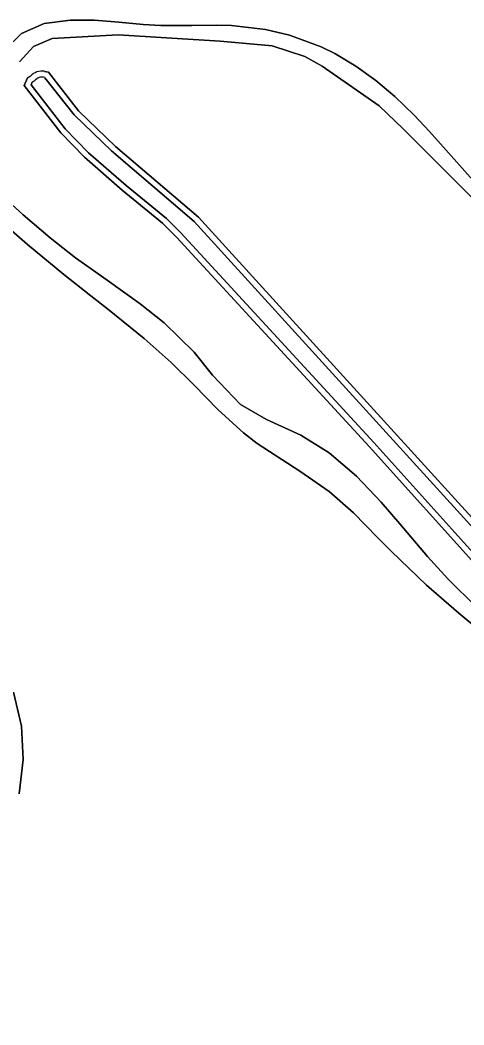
# Model space of a CAD drawing. Extents: x 162073 to 163043, y 381818 to 382561.
# Drawn here: x 162851.8 to 162906.5, y 382359.4 to 382483.4 of the extents above; entities that cross this region are included whole.
import ezdxf

# ---------------------------------------------------------------- set-up
doc = ezdxf.new("R2010")
doc.units = 0
for name, color, linetype in [('IMGEO_Loofbos', 7, 'Continuous'), ('IMGEO_Oever', 7, 'Continuous'), ('IMGEO_Voetpad_gesloten', 7, 'Continuous'), ('IMGEO_Waterloop', 7, 'Continuous')]:
    doc.layers.add(name, color=color, linetype=linetype)

msp = doc.modelspace()

# ---------------------------------------------------------------- linework, layer by layer
at = {"layer": 'IMGEO_Loofbos'}
for points in [[(162849.88, 382479.71), (162851.96, 382481.8), (162854.76, 382483.03), (162858.01, 382483.44), (162860.95, 382483.41), (162863.96, 382483.18), (162866.95, 382482.91), (162869.15, 382482.78), (162872.95, 382482.79), (162875.98, 382482.83), (162877.84, 382482.78), (162882.04, 382482.29), (162885, 382481.59), (162888.92, 382480.15), (162890.61, 382479.32), (162893.2, 382477.76), (162895.66, 382475.97), (162897.99, 382474), (162900.38, 382471.7), (162902.28, 382469.68), (162904.3, 382467.43), (162906.29, 382465.16), (162908.95, 382462.21)], [(162978.29, 382418.82), (162973.11, 382431.53), (162968, 382438.5), (162964.64, 382441.54), (162958.93, 382443.52), (162952.99, 382444.66), (162949.11, 382444.13), (162943.32, 382442.68), (162934.84, 382442.46), (162928.52, 382444.21), (162917.25, 382451.74), (162899.03, 382470.03), (162896.06, 382472.85), (162889.03, 382477.73), (162886.9, 382478.95), (162882.86, 382480.25), (162876.47, 382480.85), (162863.87, 382481.62), (162855.73, 382481.16), (162853.44, 382480.17), (162851.7, 382478.27)], [(162854.8, 382477.11), (162855.28, 382477), (162859.01, 382472.23), (162863.55, 382467.84), (162873.78, 382459.11), (162911.24, 382417.92), (162914.96, 382414.51), (162936.97, 382388.9), (162971.2, 382350.6)], [(162959.91, 382321.62), (162969.52, 382346.29), (162925.98, 382394.93), (162911.41, 382411.93), (162908.61, 382415.49), (162894.84, 382430.8), (162871.08, 382456.66), (162869.33, 382458.39), (162864.39, 382462.44), (162859.71, 382466.53), (162856.8, 382469.53), (162852.27, 382475.35), (162852.7, 382476.29), (162853.08, 382476.53)], [(162848.9, 382462.33), (162852.17, 382459.4), (162855.51, 382456.56), (162858.63, 382454.11), (162862.53, 382451.33), (162866.58, 382448.43), (162869.55, 382446.08), (162873.26, 382442.43), (162875.51, 382439.59), (162878.95, 382435.98), (162882.16, 382434.15), (162886.42, 382432.22), (162889.92, 382430.01), (162893.26, 382427.14), (162896.31, 382423.93), (162898.62, 382421.25), (162902.04, 382417.22), (162904.52, 382414.49), (162908.11, 382410.94)], [(162908.33, 382408.21), (162905.89, 382410.23), (162901.92, 382413.68), (162897.53, 382417.89), (162895.88, 382419.59), (162892.92, 382422.61), (162889.89, 382425.26), (162886.27, 382427.74), (162881.01, 382431.17), (162879.32, 382432.51), (162876.22, 382435.35), (162873.24, 382438.36), (162870.4, 382441.17), (162867.08, 382444.13), (162862.55, 382447.8), (162860.5, 382449.41), (162857.18, 382452.02), (162852.69, 382455.73), (162850.74, 382457.46)], [(162850.96, 382400.47), (162851.97, 382396.28), (162852.18, 382392.16), (162851.66, 382387.93)]]:
    msp.add_lwpolyline(points, dxfattribs=at)
msp.add_arc((162854.5, 382475.19), 1.95, 81.1594, 136.7274, dxfattribs=at)
at = {"layer": 'IMGEO_Oever'}
for points in [[(162873.78, 382459.11), (162863.55, 382467.84), (162859.01, 382472.23), (162855.28, 382477), (162854.8, 382477.11)], [(162853.08, 382476.53), (162852.7, 382476.29), (162852.27, 382475.35), (162856.8, 382469.53), (162859.71, 382466.53), (162864.39, 382462.44), (162869.33, 382458.39), (162871.08, 382456.66), (162894.84, 382430.8), (162908.61, 382415.49), (162911.41, 382411.93), (162925.98, 382394.93), (162969.52, 382346.29), (162970.56, 382348.98), (162970.71, 382349.35), (162971.2, 382350.6), (162936.97, 382388.9), (162914.96, 382414.51), (162911.24, 382417.92), (162873.78, 382459.11)], [(162871.62, 382457.19), (162869.83, 382458.95), (162864.88, 382463.02), (162860.23, 382467.07), (162857.36, 382470.02), (162853.14, 382475.45), (162853.29, 382475.77), (162853.56, 382475.94)], [(162854.85, 382476.33), (162858.45, 382471.73), (162863.04, 382467.28), (162873.26, 382458.57), (162910.25, 382417.9), (162914.44, 382413.27), (162936.06, 382388.11), (162970.02, 382350.11), (162968.85, 382348.83), (162926.88, 382395.72), (162912.92, 382412.02), (162908.74, 382416.48), (162895.4, 382431.31), (162871.62, 382457.19)]]:
    msp.add_lwpolyline(points, dxfattribs=at)
for centre, radius, start, end in [((162854.5, 382475.19), 1.95, 81.1594, 136.7274), ((162854.49, 382475.22), 1.17, 71.8043, 141.9693)]:
    msp.add_arc(centre, radius, start, end, dxfattribs=at)
at = {"layer": 'IMGEO_Voetpad_gesloten'}
for points in [[(162908.95, 382462.21), (162906.29, 382465.16), (162904.3, 382467.43), (162902.28, 382469.68), (162900.38, 382471.7), (162897.99, 382474), (162895.66, 382475.97), (162893.2, 382477.76), (162890.61, 382479.32), (162888.92, 382480.15), (162885, 382481.59), (162882.04, 382482.29), (162877.84, 382482.78), (162875.98, 382482.83), (162872.95, 382482.79), (162869.15, 382482.78), (162866.95, 382482.91), (162863.96, 382483.18), (162860.95, 382483.41), (162858.01, 382483.44), (162854.76, 382483.03), (162851.96, 382481.8), (162849.88, 382479.71)], [(162851.7, 382478.27), (162853.44, 382480.17), (162855.73, 382481.16), (162863.87, 382481.62), (162876.47, 382480.85), (162882.86, 382480.25), (162886.9, 382478.95), (162889.03, 382477.73), (162896.06, 382472.85), (162899.03, 382470.03), (162917.25, 382451.74), (162928.52, 382444.21), (162934.84, 382442.46), (162943.32, 382442.68), (162949.11, 382444.13), (162952.99, 382444.66), (162958.93, 382443.52), (162964.64, 382441.54), (162968, 382438.5), (162973.11, 382431.53), (162978.29, 382418.82)], [(162908.11, 382410.94), (162904.52, 382414.49), (162902.04, 382417.22), (162898.62, 382421.25), (162896.31, 382423.93), (162893.26, 382427.14), (162889.92, 382430.01), (162886.42, 382432.22), (162882.16, 382434.15), (162878.95, 382435.98), (162875.51, 382439.59), (162873.26, 382442.43), (162869.55, 382446.08), (162866.58, 382448.43), (162862.53, 382451.33), (162858.63, 382454.11), (162855.51, 382456.56), (162852.17, 382459.4), (162848.9, 382462.33)], [(162850.74, 382457.46), (162852.69, 382455.73), (162857.18, 382452.02), (162860.5, 382449.41), (162862.55, 382447.8), (162867.08, 382444.13), (162870.4, 382441.17), (162873.24, 382438.36), (162876.22, 382435.35), (162879.32, 382432.51), (162881.01, 382431.17), (162886.27, 382427.74), (162889.89, 382425.26), (162892.92, 382422.61), (162895.88, 382419.59), (162897.53, 382417.89), (162901.92, 382413.68), (162905.89, 382410.23), (162908.33, 382408.21)], [(162851.66, 382387.93), (162852.18, 382392.16), (162851.97, 382396.28), (162850.96, 382400.47)]]:
    msp.add_lwpolyline(points, dxfattribs=at)
at = {"layer": 'IMGEO_Waterloop'}
for points in [[(162853.56, 382475.94), (162853.29, 382475.77), (162853.14, 382475.45), (162857.36, 382470.02), (162860.23, 382467.07), (162864.88, 382463.02), (162869.83, 382458.95), (162871.62, 382457.19), (162895.4, 382431.31), (162908.74, 382416.48), (162912.92, 382412.02), (162926.88, 382395.72), (162968.85, 382348.83), (162970.02, 382350.11), (162936.06, 382388.11), (162914.44, 382413.27), (162910.25, 382417.9), (162873.26, 382458.57)], [(162873.26, 382458.57), (162863.04, 382467.28), (162858.45, 382471.73), (162854.85, 382476.33)]]:
    msp.add_lwpolyline(points, dxfattribs=at)
msp.add_arc((162854.49, 382475.22), 1.17, 71.8043, 141.9693, dxfattribs=at)

doc.saveas('drawing.dxf')
